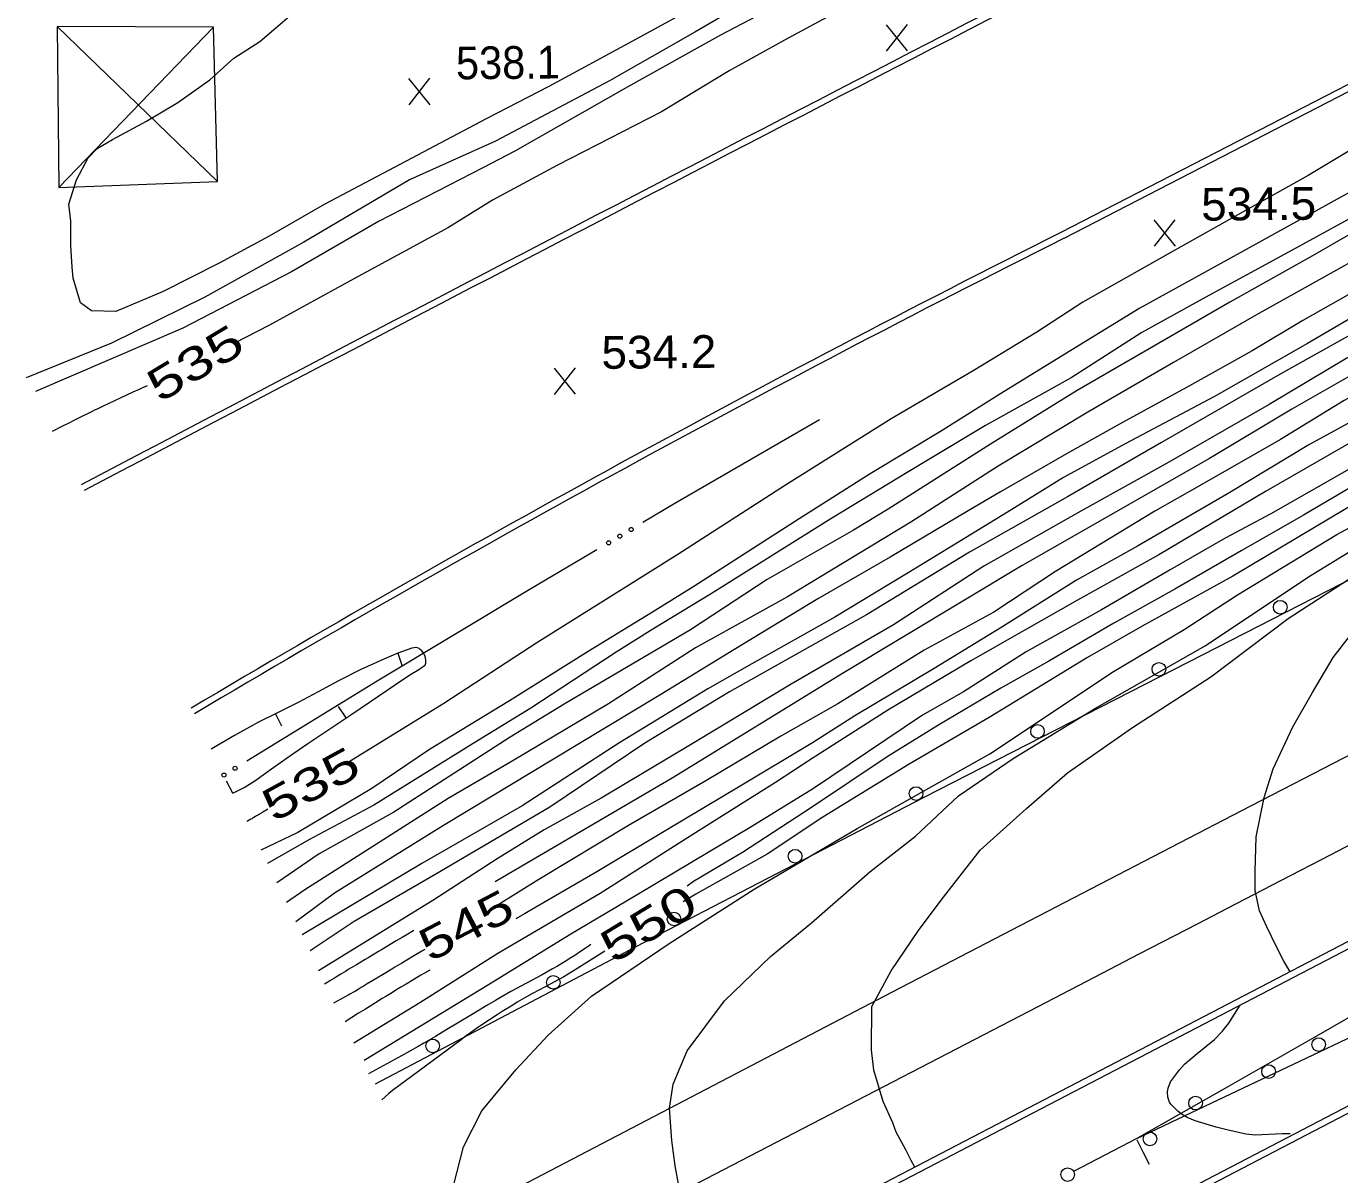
# Model space of a CAD drawing. Extents: x 2361284 to 2366480, y 6976556 to 6985346.
# Drawn here: x 2361312.7 to 2361505.4, y 6977542.1 to 6977710.6 of the extents above; entities that cross this region are included whole.
import ezdxf
from ezdxf.enums import TextEntityAlignment as Align

# ---------------------------------------------------------------- set-up
doc = ezdxf.new("R2010")
doc.units = 0
doc.header["$LTSCALE"] = 1.9
for name, color, linetype, lineweight in [('12', 7, 'Continuous', 13), ('13', 7, 'Continuous', 13), ('14', 7, 'Continuous', 13), ('17', 7, 'Continuous', 13), ('21', 7, 'Continuous', 13), ('27', 7, 'Continuous', 13), ('3', 7, 'Continuous', 13), ('4', 7, 'Continuous', 13), ('5', 7, 'Continuous', 13)]:
    doc.layers.add(name, color=color, linetype=linetype, lineweight=lineweight)

msp = doc.modelspace()

# ---------------------------------------------------------------- linework, layer by layer
at = {"layer": '12'}
for p, q in [((2361442.046, 6977706.974), (2361438.929, 6977710.825)), ((2361438.966, 6977706.945), (2361442.009, 6977710.854)), ((2361371.997, 6977699.078), (2361368.88, 6977702.929)), ((2361368.917, 6977699.049), (2361371.96, 6977702.958)), ((2361481.33, 6977678.347), (2361478.213, 6977682.198)), ((2361478.25, 6977678.318), (2361481.293, 6977682.227)), ((2361393.343, 6977656.618), (2361390.226, 6977660.469)), ((2361390.263, 6977656.589), (2361393.306, 6977660.498))]:
    msp.add_line(p, q, dxfattribs=at)
for points in [[(2361431.526, 6977712.591), (2361423.974, 6977708.55), (2361415.857, 6977704.043), (2361405.963, 6977698.047), (2361390.707, 6977690.202), (2361381.125, 6977685.101), (2361374.672, 6977681.1), (2361360.924, 6977673.598), (2361348.447, 6977666.749), (2361343.203, 6977664.079)], [(2361539.957, 6977709.993), (2361534.668, 6977706.833), (2361529.193, 6977704), (2361522.505, 6977700.637), (2361515.091, 6977696.865), (2361508.891, 6977693.566), (2361500.798, 6977688.709), (2361491.298, 6977683.369), (2361481.35, 6977677.784), (2361467.763, 6977670.134), (2361460.983, 6977665.719), (2361451.668, 6977660.05), (2361439.653, 6977653.016), (2361424.156, 6977643.288), (2361408.341, 6977633.117), (2361387.653, 6977620.17), (2361374.006, 6977611.26), (2361360.128, 6977602.726)], [(2361554.343, 6977682.219), (2361552.262, 6977681.119), (2361550.102, 6977680.058), (2361544.362, 6977676.923), (2361531.089, 6977669.726), (2361521.241, 6977664.232), (2361513.581, 6977659.979), (2361506.092, 6977655.689), (2361496.766, 6977649.969), (2361484.889, 6977643.175), (2361478.315, 6977639.473), (2361463.747, 6977630.643), (2361454.683, 6977624.667), (2361444.497, 6977619.08), (2361431.79, 6977611.199), (2361423.436, 6977606.468), (2361412.457, 6977599.935), (2361401.118, 6977593.387), (2361387.963, 6977585.46), (2361381.988, 6977581.713)], [(2361512.074, 6977674.445), (2361506.704, 6977671.204), (2361500.03, 6977667.45), (2361492.592, 6977662.99), (2361482.972, 6977657.588), (2361473.581, 6977652.498), (2361465.353, 6977647.89), (2361455.686, 6977642.298), (2361450.943, 6977639.512), (2361439.476, 6977632.703), (2361428.894, 6977626.612), (2361416.534, 6977619.114), (2361405.866, 6977612.583), (2361393.685, 6977605.266), (2361373.936, 6977593.378), (2361357.961, 6977583.435), (2361352.32, 6977579.241)], [(2361560.338, 6977670.124), (2361558.039, 6977668.932), (2361553.5, 6977666.569), (2361548.426, 6977663.81), (2361539.95, 6977659.22), (2361530.579, 6977654.031), (2361522.954, 6977649.168), (2361512.41, 6977643.297), (2361508.649, 6977641.181), (2361489.736, 6977629.93), (2361476.455, 6977622.604), (2361468.458, 6977617.988), (2361454, 6977609.199), (2361442.295, 6977602.338), (2361429.598, 6977594.578), (2361421.45, 6977589.18), (2361410.975, 6977583.309), (2361409.116, 6977582.151)], [(2361330.491, 6977657.878), (2361329.795, 6977657.55), (2361329.329, 6977657.333), (2361328.398, 6977656.903), (2361326.532, 6977656.047), (2361325.911, 6977655.76), (2361325.6, 6977655.616), (2361324.981, 6977655.326), (2361324.671, 6977655.18), (2361324.208, 6977654.959), (2361323.351, 6977654.546), (2361322.781, 6977654.269), (2361322.401, 6977654.084), (2361321.642, 6977653.711), (2361321.073, 6977653.431), (2361319.936, 6977652.868), (2361318.801, 6977652.302), (2361318.045, 6977651.924), (2361316.534, 6977651.165)], [(2361348.212, 6977595.764), (2361347.803, 6977595.522), (2361347.599, 6977595.402), (2361347.292, 6977595.221), (2361346.985, 6977595.04), (2361346.831, 6977594.95), (2361346.627, 6977594.83), (2361346.524, 6977594.77), (2361346.37, 6977594.68), (2361346.14, 6977594.546), (2361345.934, 6977594.426), (2361345.832, 6977594.367), (2361345.678, 6977594.277), (2361345.446, 6977594.144), (2361345.215, 6977594.011), (2361345.099, 6977593.944)], [(2361371.199, 6977575.17), (2361370.79, 6977574.924), (2361370.516, 6977574.762), (2361369.969, 6977574.438), (2361368.322, 6977573.471), (2361367.775, 6977573.147), (2361367.501, 6977572.985), (2361366.824, 6977572.58), (2361366.374, 6977572.309), (2361365.475, 6977571.764), (2361363.679, 6977570.67), (2361362.779, 6977570.126), (2361362.178, 6977569.766), (2361361.877, 6977569.586), (2361361.425, 6977569.318), (2361361.029, 6977569.086), (2361360.764, 6977568.932), (2361360.232, 6977568.628), (2361359.965, 6977568.477), (2361359.431, 6977568.177), (2361358.896, 6977567.879), (2361357.825, 6977567.284)], [(2361397.613, 6977574.922), (2361393.27, 6977572.181), (2361392.273, 6977571.574), (2361391.6, 6977571.183), (2361390.24, 6977570.427), (2361388.868, 6977569.69), (2361387.036, 6977568.71), (2361386.126, 6977568.211), (2361384.775, 6977567.437), (2361384.108, 6977567.034), (2361382.579, 6977566.078), (2361381.82, 6977565.593), (2361380.687, 6977564.854), (2361379.007, 6977563.72), (2361377.901, 6977562.945), (2361377.352, 6977562.551), (2361376.535, 6977561.951), (2361371.322, 6977558.071), (2361366.497, 6977554.485), (2361365.951, 6977554.05), (2361364.899, 6977553.13)]]:
    msp.add_lwpolyline(points, dxfattribs=at)
at = {"layer": '13'}
for points in [[(2361483.228, 6977798.858), (2361482.837, 6977793.775), (2361483.367, 6977790.61), (2361484.322, 6977781.667), (2361486.055, 6977776.104), (2361488.024, 6977767.913), (2361489.373, 6977761.744), (2361489.185, 6977757.282), (2361487.432, 6977752.206), (2361483.784, 6977746.691), (2361477.946, 6977742.354), (2361470.691, 6977737.646), (2361457.994, 6977732.935), (2361440.303, 6977726.656), (2361431.36, 6977721.691), (2361410.813, 6977709.735), (2361398.329, 6977702.606), (2361381.603, 6977693.756), (2361368.976, 6977688.055), (2361353.452, 6977678.948), (2361338.929, 6977670.839), (2361325.252, 6977664.089), (2361312.749, 6977659.009)], [(2361489.901, 6977795.562), (2361490.286, 6977788.755), (2361490.609, 6977785.247), (2361491.011, 6977779.801), (2361491.56, 6977775.666), (2361491.551, 6977768.206), (2361491.965, 6977761.489), (2361492.508, 6977755.924), (2361492.039, 6977750.599), (2361489.214, 6977744.812), (2361484.599, 6977740.988), (2361478.683, 6977738.472), (2361469.393, 6977735.303), (2361454.512, 6977729.962), (2361440.507, 6977723.078), (2361430.289, 6977717.54), (2361414.577, 6977709.291), (2361401.009, 6977701.692), (2361384.438, 6977692.253), (2361379.84, 6977689.859), (2361364.414, 6977681.963), (2361351.673, 6977674.58), (2361335.702, 6977666.298), (2361314.109, 6977657.002)], [(2361410.181, 6977713.068), (2361401.705, 6977708.408), (2361389.397, 6977701.771), (2361380.202, 6977697.032), (2361370.151, 6977691.707), (2361356.46, 6977684.476), (2361348.393, 6977679.8), (2361341.03, 6977675.859), (2361332.831, 6977671.701), (2361325.867, 6977668.775), (2361322.321, 6977668.857), (2361320.695, 6977670.045), (2361319.63, 6977673.666), (2361319.465, 6977675.274), (2361319.295, 6977678.434), (2361319.271, 6977682.024), (2361318.997, 6977684.49), (2361320.133, 6977688.081), (2361321.853, 6977691.317), (2361323.14, 6977692.66), (2361325.387, 6977694.001), (2361330.412, 6977696.699), (2361334.987, 6977699.434), (2361339.676, 6977702.748), (2361343.185, 6977705.892), (2361347.022, 6977708.379), (2361351.346, 6977712.089)], [(2361542.415, 6977704.926), (2361539.798, 6977703.531), (2361535.898, 6977701.594), (2361526.692, 6977696.815), (2361520.095, 6977693.292), (2361512.522, 6977689.36), (2361501.897, 6977683.49), (2361489.412, 6977676.591), (2361476.112, 6977669.223), (2361466.01, 6977663.037), (2361456.216, 6977657.013), (2361446.882, 6977651.174), (2361436.56, 6977644.946), (2361426.162, 6977638.367), (2361410.706, 6977628.418), (2361404.641, 6977624.642), (2361395.176, 6977618.881), (2361383.634, 6977611.631), (2361371.92, 6977604.489), (2361363.465, 6977598.769), (2361352.575, 6977592.355), (2361347.16, 6977589.733)], [(2361543.496, 6977702.736), (2361541.119, 6977701.394), (2361535.815, 6977698.703), (2361527.356, 6977694.281), (2361519.365, 6977690.125), (2361506.659, 6977682.245), (2361497.397, 6977677.147), (2361486.223, 6977671.089), (2361476.415, 6977665.696), (2361466.048, 6977659.047), (2361453.463, 6977652.027), (2361441.978, 6977645.128), (2361430.772, 6977638.341), (2361413.107, 6977627.282), (2361404.685, 6977622.162), (2361399.307, 6977618.801), (2361386.754, 6977610.591), (2361378.94, 6977605.775), (2361363.758, 6977596.352), (2361354.205, 6977591.261), (2361348.118, 6977587.783)], [(2361544.779, 6977700.348), (2361541.415, 6977698.586), (2361537.115, 6977696.514), (2361530.119, 6977692.938), (2361521.99, 6977688.58), (2361512.539, 6977683.311), (2361501.45, 6977676.905), (2361489.334, 6977670.129), (2361476.922, 6977662.931), (2361466.926, 6977657.155), (2361454.229, 6977649.314), (2361439.189, 6977639.761), (2361434.108, 6977636.682), (2361421.437, 6977629.44), (2361410.216, 6977622.054), (2361391.669, 6977611.148), (2361383.744, 6977606.341), (2361366.658, 6977595.319), (2361355.696, 6977589.185), (2361349.515, 6977584.945)], [(2361546.379, 6977697.172), (2361542.628, 6977695.207), (2361535.472, 6977691.699), (2361526.339, 6977686.561), (2361516.748, 6977681.401), (2361504.552, 6977674.554), (2361493.58, 6977668.449), (2361481.036, 6977661.29), (2361468.496, 6977653.971), (2361455.33, 6977646.074), (2361442.527, 6977637.862), (2361430.874, 6977630.82), (2361424.412, 6977626.91), (2361410.951, 6977619.401), (2361398.148, 6977611.189), (2361384.048, 6977602.824), (2361374.668, 6977597.345), (2361353.595, 6977583.953), (2361350.933, 6977582.058)], [(2361550.388, 6977689.93), (2361547.194, 6977688.3), (2361543.383, 6977686.264), (2361535.131, 6977681.286), (2361526.048, 6977676.209), (2361510.77, 6977667.443), (2361496.714, 6977659.569), (2361479.309, 6977649.563), (2361465.504, 6977641.591), (2361451.111, 6977633.464), (2361435.996, 6977624.27), (2361415.913, 6977612.988), (2361403.504, 6977605.429), (2361389.552, 6977596.077), (2361372.834, 6977586.246), (2361360.861, 6977579.272), (2361354.42, 6977574.961)], [(2361551.519, 6977687.731), (2361548.006, 6977685.927), (2361542.076, 6977682.782), (2361534.675, 6977678.701), (2361525.088, 6977673.029), (2361515.584, 6977667.048), (2361506.503, 6977661.902), (2361495.067, 6977655.114), (2361480.008, 6977646.459), (2361467.464, 6977639.45), (2361453.229, 6977631.403), (2361439.971, 6977622.787), (2361424.983, 6977614.095), (2361410.425, 6977605.325), (2361397.079, 6977597.368), (2361388.714, 6977592.729), (2361381.834, 6977588.493), (2361372.381, 6977582.352), (2361355.639, 6977572.052)], [(2361552.668, 6977684.683), (2361549.881, 6977683.306), (2361544.386, 6977680.664), (2361529.745, 6977672.233), (2361521.738, 6977667.707), (2361510.727, 6977661.452), (2361498.393, 6977654.425), (2361486.35, 6977647.209), (2361458.868, 6977631.516), (2361432.518, 6977615.676), (2361407.523, 6977600.327), (2361382.62, 6977585.749), (2361381.536, 6977585.099)], [(2361555.536, 6977679.82), (2361551.375, 6977677.66), (2361547.386, 6977675.371), (2361540.138, 6977670.932), (2361530.32, 6977665.458), (2361519.319, 6977659.183), (2361509.329, 6977653.808), (2361500.903, 6977649.218), (2361489.329, 6977642.228), (2361475.773, 6977634.338), (2361466.831, 6977629.332), (2361455.636, 6977622.316), (2361445.963, 6977616.384), (2361434.287, 6977609.462), (2361428.094, 6977605.493), (2361417.495, 6977599.113), (2361406.586, 6977592.609), (2361396.433, 6977586.591), (2361385.841, 6977580.42), (2361384.568, 6977579.658)], [(2361556.386, 6977677.638), (2361554.089, 6977676.246), (2361549.802, 6977673.794), (2361540.361, 6977668.564), (2361529.579, 6977662.401), (2361519.881, 6977656.92), (2361509.835, 6977651.153), (2361494.528, 6977642.367), (2361478.916, 6977633.058), (2361466.968, 6977626.424), (2361451.342, 6977617.495), (2361439.16, 6977610.259), (2361428.036, 6977603.192), (2361422.661, 6977599.672), (2361410.542, 6977592.036), (2361396.933, 6977583.415), (2361381.926, 6977574.592), (2361370.493, 6977567.364), (2361360.82, 6977561.461)], [(2361557.872, 6977674.991), (2361555.267, 6977673.366), (2361550.065, 6977670.326), (2361542.464, 6977666.104), (2361535.781, 6977662.3), (2361528.02, 6977658.066), (2361520.413, 6977653.554), (2361513.213, 6977649.315), (2361506.151, 6977645.258), (2361495.319, 6977639.064), (2361488.633, 6977635.501), (2361480.546, 6977630.883), (2361470.472, 6977625.008), (2361459.459, 6977618.853), (2361450.235, 6977612.985), (2361444.218, 6977609.526), (2361428.248, 6977598.795), (2361418.932, 6977593.076), (2361413.015, 6977589.54), (2361402.375, 6977583.177), (2361392.381, 6977577.292), (2361380.57, 6977569.97), (2361362.314, 6977558.915)], [(2361559.02, 6977673.042), (2361556.574, 6977671.618), (2361555.091, 6977670.774), (2361548.964, 6977667.186), (2361542.869, 6977663.468), (2361535.65, 6977659.259), (2361527.943, 6977654.656), (2361518.73, 6977649.667), (2361509.498, 6977644.429), (2361500.151, 6977638.9), (2361491, 6977633.663), (2361481.232, 6977628.05), (2361472.291, 6977623.045), (2361462.782, 6977617.464), (2361455.719, 6977613.517), (2361446.502, 6977608.028), (2361439.065, 6977603.417), (2361427.964, 6977596.022), (2361417.807, 6977589.395), (2361410.657, 6977585.166), (2361409.713, 6977584.487)], [(2361512.266, 6977671.047), (2361508.508, 6977668.621), (2361500.732, 6977664.057), (2361487.084, 6977656.298), (2361473.961, 6977649.342), (2361464.916, 6977644.406), (2361456.724, 6977639.307), (2361443.511, 6977631.26), (2361431.379, 6977623.936), (2361419.184, 6977617.08), (2361412.719, 6977613.388), (2361399.664, 6977605.432), (2361385.48, 6977596.268), (2361370.799, 6977587.788), (2361353.248, 6977577.35)], [(2361374.278, 6977534.278), (2361374.277, 6977534.358), (2361374.927, 6977538.594), (2361376.894, 6977546.253), (2361379.575, 6977551.519), (2361384.549, 6977557.517), (2361389.33, 6977562.622), (2361395.696, 6977568.314), (2361407.053, 6977576.051), (2361419.518, 6977584.01), (2361434.624, 6977592.925), (2361454.091, 6977603.9), (2361472.258, 6977615.944), (2361482.609, 6977622.103), (2361490.422, 6977627.187), (2361505.009, 6977636.036), (2361525.345, 6977647.02), (2361533.907, 6977652.212), (2361547.702, 6977660.043), (2361554.261, 6977663.506), (2361560.005, 6977666.201), (2361561.726, 6977667.227)], [(2361408.786, 6977538.956), (2361407.924, 6977543.439), (2361407.448, 6977547.144), (2361407.123, 6977551.881), (2361407.629, 6977555.446), (2361409.683, 6977560.336), (2361415.194, 6977567.659), (2361421.913, 6977574.173), (2361427.945, 6977579.09), (2361436.505, 6977586.572), (2361443.195, 6977591.817), (2361449.5, 6977597.707), (2361457.518, 6977603.192), (2361469.589, 6977610.568), (2361485.682, 6977619.712), (2361500.867, 6977629.816), (2361514.26, 6977638.034), (2361522.051, 6977642.129), (2361536.104, 6977650.433), (2361550.883, 6977658.904), (2361557.304, 6977662.145), (2361560.675, 6977664.107), (2361562.954, 6977665.289)], [(2361498.188, 6977571.919), (2361497.192, 6977573.548), (2361496.122, 6977575.658), (2361494.725, 6977578.505), (2361493.653, 6977580.855), (2361493.044, 6977583.849), (2361493.018, 6977586.649), (2361493.17, 6977591.692), (2361494.364, 6977597.493), (2361495.675, 6977601.695), (2361498.586, 6977607.843), (2361501.458, 6977612.892), (2361504.5, 6977618.001), (2361507.029, 6977621.285), (2361511.326, 6977625.816), (2361520.8, 6977632.796), (2361528.323, 6977637.818), (2361534.117, 6977641.733), (2361538.632, 6977645.306), (2361547.085, 6977651.307), (2361555.326, 6977655.597), (2361560.625, 6977658.896), (2361563.638, 6977660.695), (2361564.928, 6977661.567)], [(2361443.107, 6977543.244), (2361442.568, 6977544.229), (2361441.763, 6977545.77), (2361440.348, 6977548.367), (2361439.865, 6977549.762), (2361438.445, 6977552.879), (2361437.111, 6977557.496), (2361436.753, 6977560.473), (2361436.793, 6977566.795), (2361439.643, 6977572.042), (2361443.668, 6977577.96), (2361446.976, 6977582.421), (2361452.696, 6977589.737), (2361459.508, 6977595.842), (2361465.519, 6977601.098), (2361475.016, 6977607.739), (2361486.535, 6977615.18), (2361497.875, 6977623.748), (2361510.08, 6977631.663)], [(2361369.622, 6977577.976), (2361368.468, 6977577.288), (2361367.891, 6977576.943), (2361367.025, 6977576.427), (2361366.159, 6977575.91), (2361365.727, 6977575.652), (2361364.861, 6977575.135), (2361364.429, 6977574.876), (2361363.78, 6977574.488), (2361362.915, 6977573.971), (2361362.482, 6977573.712), (2361361.834, 6977573.324), (2361361.185, 6977572.935), (2361360.861, 6977572.741), (2361359.997, 6977572.222), (2361359.565, 6977571.963), (2361358.917, 6977571.573), (2361358.269, 6977571.184), (2361357.945, 6977570.989), (2361357.297, 6977570.599), (2361356.974, 6977570.404), (2361356.488, 6977570.111)], [(2361395.594, 6977575.892), (2361395.17, 6977575.621), (2361394.333, 6977575.063), (2361393.222, 6977574.308), (2361392.662, 6977573.938), (2361391.808, 6977573.406), (2361390.685, 6977572.753), (2361389.932, 6977572.325), (2361388.417, 6977571.485), (2361383.852, 6977569), (2361382.341, 6977568.153), (2361381.591, 6977567.72), (2361380.324, 6977566.976), (2361377.802, 6977565.467), (2361374.446, 6977563.444), (2361372.763, 6977562.44), (2361371.073, 6977561.449), (2361370.224, 6977560.96), (2361367.812, 6977559.599), (2361366.197, 6977558.705), (2361362.953, 6977556.941)], [(2361371.948, 6977572.167), (2361371.161, 6977571.702), (2361370.637, 6977571.391), (2361369.591, 6977570.766), (2361368.466, 6977570.09), (2361367.717, 6977569.637), (2361367.218, 6977569.335), (2361366.221, 6977568.728), (2361365.475, 6977568.271), (2361364.978, 6977567.966), (2361363.984, 6977567.355), (2361362.494, 6977566.435), (2361361.503, 6977565.82), (2361359.52, 6977564.589)], [(2361498.174, 6977548.156), (2361497.004, 6977548.125), (2361493.055, 6977547.948), (2361491.649, 6977548.073), (2361488.868, 6977548.718), (2361487.305, 6977549.101), (2361484.224, 6977550.034), (2361483.046, 6977550.54), (2361482.495, 6977550.862), (2361481.719, 6977551.433), (2361480.672, 6977552.49), (2361480.458, 6977552.807), (2361480.206, 6977553.532), (2361480.169, 6977554.316), (2361480.25, 6977554.834), (2361480.631, 6977555.76), (2361481.914, 6977557.527), (2361482.665, 6977558.339), (2361484.533, 6977559.944), (2361487.068, 6977561.983), (2361488.211, 6977563.142), (2361489.179, 6977564.364), (2361490.834, 6977566.998)]]:
    msp.add_lwpolyline(points, dxfattribs=at)
at = {"layer": '14'}
for points in [[(2361576.251, 6977639.334), (2361551.364, 6977626.597), (2361538.928, 6977620.215), (2361520.283, 6977610.624), (2361501.649, 6977601.01), (2361492.337, 6977596.194), (2361468.981, 6977584.091), (2361457.307, 6977578.03), (2361439.803, 6977568.927), (2361413.562, 6977555.246), (2361387.339, 6977541.529), (2361374.234, 6977534.657)], [(2361406.152, 6977538.272), (2361424.054, 6977547.564), (2361459.86, 6977566.144), (2361469.567, 6977571.18), (2361476.038, 6977574.535), (2361484.668, 6977579.008), (2361488.984, 6977581.243), (2361495.457, 6977584.596), (2361504.089, 6977589.064), (2361508.406, 6977591.297)]]:
    msp.add_lwpolyline(points, dxfattribs=at)
at = {"layer": '17'}
for points in [[(2361363.987, 6977555.491), (2361404.158, 6977576.644), (2361444.472, 6977597.539), (2361483.284, 6977617.389), (2361522.098, 6977637.239), (2361544.012, 6977648.438), (2361565.917, 6977659.647)], [(2361589.974, 6977612.783), (2361576.279, 6977604.842), (2361562.544, 6977596.962), (2361546.458, 6977587.868), (2361530.374, 6977578.774), (2361516.39, 6977570.712), (2361502.396, 6977562.637), (2361489.048, 6977555.03), (2361475.679, 6977547.463)], [(2361475.679, 6977547.463), (2361487.626, 6977553.126), (2361499.573, 6977558.8), (2361517.283, 6977567.21), (2361534.985, 6977575.618), (2361554.339, 6977584.802), (2361573.692, 6977593.968), (2361584.058, 6977598.666), (2361594.505, 6977603.175)]]:
    msp.add_lwpolyline(points, dxfattribs=at)
for centre in [(2361496.718, 6977625.383), (2361478.911, 6977616.276), (2361461.105, 6977607.169), (2361443.296, 6977598.056), (2361425.539, 6977588.852), (2361407.782, 6977579.649), (2361390.065, 6977570.354), (2361372.369, 6977561.035), (2361502.353, 6977561.228), (2361495.001, 6977557.271), (2361484.285, 6977552.653), (2361477.602, 6977547.402)]:
    msp.add_circle(centre, 1, dxfattribs=at)
at = {"layer": '21'}
for points in [[(2361429.144, 6977652.876), (2361407.91, 6977640.573), (2361403.206, 6977637.799)], [(2361396.454, 6977633.814), (2361386.778, 6977628.092), (2361364.206, 6977614.517), (2361345.085, 6977602.803)]]:
    msp.add_lwpolyline(points, dxfattribs=at)
for centre in [(2361401.488, 6977636.778), (2361399.835, 6977635.801), (2361398.182, 6977634.825), (2361341.745, 6977600.762), (2361343.382, 6977601.765)]:
    msp.add_circle(centre, 0.3, dxfattribs=at)
at = {"layer": '27'}
for p, q in [((2361367.237, 6977618.626), (2361367.895, 6977616.742)), ((2361359.686, 6977609.162), (2361358.571, 6977610.823)), ((2361349.319, 6977609.765), (2361350.216, 6977607.972)), ((2361343.06, 6977598.085), (2361342.143, 6977599.855))]:
    msp.add_line(p, q, dxfattribs=at)
msp.add_lwpolyline([(2361343.06, 6977598.085), (2361344.702, 6977598.941), (2361346.283, 6977599.895), (2361349.074, 6977601.901), (2361351.865, 6977603.898), (2361354.061, 6977605.369), (2361356.248, 6977606.84), (2361360.362, 6977609.62), (2361364.476, 6977612.399), (2361366.751, 6977613.931), (2361369.016, 6977615.472), (2361370.1, 6977616.103), (2361370.647, 6977616.428), (2361371.183, 6977616.813), (2361371.253, 6977616.884), (2361371.331, 6977617.035), (2361371.37, 6977617.165), (2361371.388, 6977617.355), (2361371.376, 6977617.545), (2361371.302, 6977617.974), (2361371.199, 6977618.293), (2361370.955, 6977618.761), (2361370.773, 6977618.989), (2361370.551, 6977619.197), (2361370.399, 6977619.306), (2361370.128, 6977619.423), (2361369.918, 6977619.451), (2361369.608, 6977619.428), (2361369.309, 6977619.355), (2361367.237, 6977618.626), (2361365.185, 6977617.776), (2361361.849, 6977616.224), (2361358.555, 6977614.603), (2361355.58, 6977612.995), (2361352.614, 6977611.396), (2361349.707, 6977609.959), (2361346.811, 6977608.51), (2361343.319, 6977606.587), (2361339.889, 6977604.544)], dxfattribs=at)
at = {"layer": '3'}
for points in [[(2361535.71, 6977717.082), (2361464.505, 6977680.324), (2361464.505, 6977680.324)], [(2361536.147, 6977716.226), (2361464.943, 6977679.468), (2361464.935, 6977679.465)], [(2361606.209, 6977628.148), (2361506.597, 6977576.298), (2361384.902, 6977512.948)], [(2361606.657, 6977627.292), (2361507.045, 6977575.442), (2361385.351, 6977512.092)], [(2361394.326, 6977493.716), (2361494.196, 6977545.748), (2361606.447, 6977604.208)], [(2361394.774, 6977492.86), (2361494.645, 6977544.894), (2361606.895, 6977603.353)]]:
    msp.add_lwpolyline(points, dxfattribs=at)
for centre, radius, start, end in [((2370089.471, 6960964.231), 18843.639, 117.13858, 117.73217), ((2370089.471, 6960964.231), 18842.679, 117.13858, 117.73217), ((2362380.104, 6975853.909), 2043.065, 116.62504, 120.70361), ((2362380.104, 6975853.909), 2042.105, 116.62504, 120.70361)]:
    msp.add_arc(centre, radius, start, end, dxfattribs=at)
at = {"layer": '4'}
msp.add_lwpolyline([(2361340.797, 6977687.827), (2361340.221, 6977710.464), (2361317.27, 6977710.546), (2361317.514, 6977686.926), (2361340.797, 6977687.827), (2361317.27, 6977710.546), (2361317.514, 6977686.926), (2361340.221, 6977710.464)], dxfattribs=at)
at = {"layer": '5'}
msp.add_line((2361475.679, 6977547.463), (2361466.405, 6977542.614), dxfattribs=at)
msp.add_lwpolyline([(2361475.679, 6977547.264), (2361476.578, 6977545.489), (2361477.482, 6977543.705)], dxfattribs=at)
msp.add_circle((2361465.523, 6977542.153), 1, dxfattribs=at)

# ---------------------------------------------------------------- texts
at = {"layer": '12'}
for s, width, p in [('538.1', 0.95, (2361375.806, 6977702.802)), ('534.5', 1.05, (2361485.139, 6977682.071)), ('534.2', 1.05, (2361397.151, 6977660.342))]:
    msp.add_text(s, height=4.799, rotation=0.545, dxfattribs=dict(at, width=width)).set_placement(p)
for s, rotation, width, p in [(' 535 ', 31.061, 1.4, (2361338.756, 6977659.147)), (' 535 ', 28.701, 1.4, (2361355.63, 6977597.357)), (' 545 ', 27.645, 1.35, (2361378.379, 6977576.608)), (' 550 ', 31.35, 1.4, (2361405.277, 6977576.918))]:
    msp.add_text(s, height=4.8, rotation=rotation, dxfattribs=dict(at, width=width)).set_placement(p, align=Align.CENTER)

doc.saveas('drawing.dxf')
